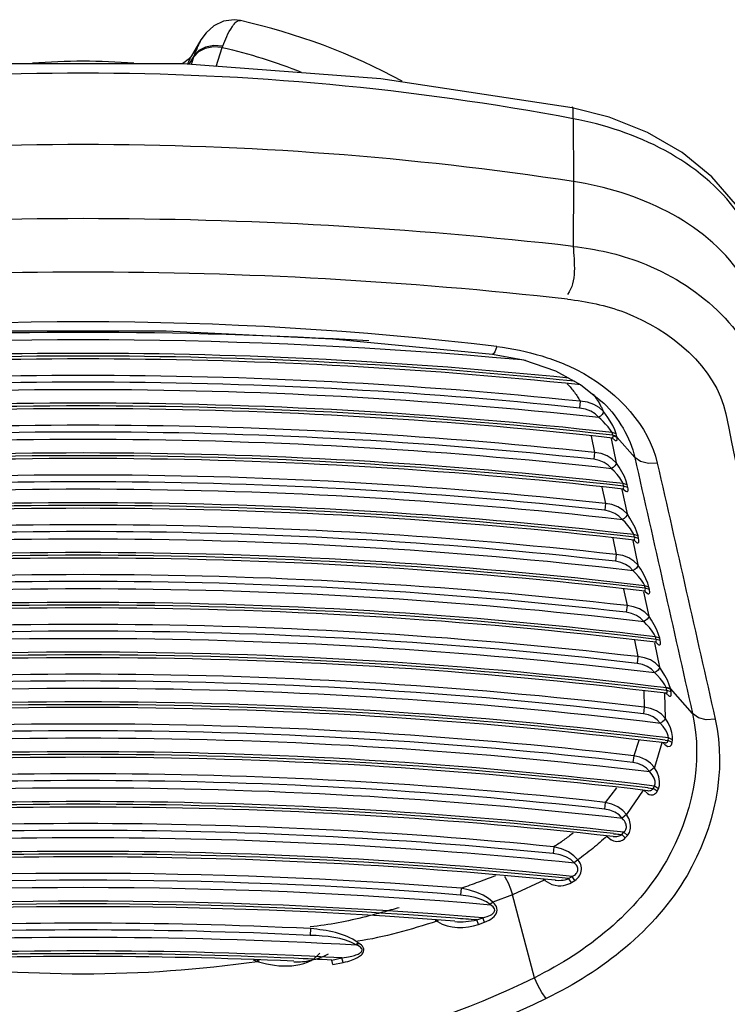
# Paper-space layout 'Sheet' of a CAD drawing. Header units: inches. Extents: x 0.2 to 10.8, y 0.2 to 8.3.
# Tile 505 of 545: x 7.7047 to 7.763, y 6.8684 to 6.9495. Entities that reach past the tile are written whole.
import ezdxf

# ---------------------------------------------------------------- set-up
doc = ezdxf.new("R2010")
doc.units = ezdxf.units.IN
doc.header["$MEASUREMENT"] = 0
doc.layers.get('0').update_dxf_attribs({"lineweight": 5})

psp = doc.layouts.new('Sheet')

# ---------------------------------------------------------------- linework, layer by layer
at = {"color": 0, "linetype": 'ByBlock', "lineweight": -3}
for p, q in [((7.719590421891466, 6.947800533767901), (7.718809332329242, 6.946478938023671)), ((7.72134520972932, 6.94718709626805), (7.721381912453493, 6.947288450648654)), ((7.719026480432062, 6.946508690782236), (7.718581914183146, 6.945795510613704)), ((7.718797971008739, 6.945779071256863), (7.719026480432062, 6.946508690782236)), ((7.720854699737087, 6.94562257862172), (7.72134520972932, 6.94718709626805)), ((7.750249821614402, 6.941303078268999), (7.750277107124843, 6.936139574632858)), ((7.750277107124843, 6.936139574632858), (7.750249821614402, 6.930796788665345)), ((7.750897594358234, 6.919382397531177), (7.752771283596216, 6.917894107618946)), ((7.750840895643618, 6.918035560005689), (7.750782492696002, 6.917482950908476)), ((7.752736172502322, 6.917216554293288), (7.75240138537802, 6.9175281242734)), ((7.751737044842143, 6.915154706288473), (7.752022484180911, 6.913809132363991)), ((7.753378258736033, 6.914967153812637), (7.753803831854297, 6.912960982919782)), ((7.753463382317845, 6.915028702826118), (7.753702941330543, 6.914818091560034)), ((7.753807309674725, 6.915361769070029), (7.753466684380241, 6.915458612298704)), ((7.75351898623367, 6.915244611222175), (7.753466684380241, 6.915458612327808)), ((7.753497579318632, 6.915008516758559), (7.753556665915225, 6.91512935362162)), ((7.753861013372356, 6.915142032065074), (7.753518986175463, 6.915244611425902)), ((7.753556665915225, 6.91512935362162), (7.753542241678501, 6.915183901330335)), ((7.753878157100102, 6.915050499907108), (7.753542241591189, 6.915183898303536)), ((7.753702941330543, 6.914818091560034), (7.753756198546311, 6.91479484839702)), ((7.753861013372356, 6.915142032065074), (7.753807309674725, 6.915361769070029)), ((7.753878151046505, 6.915050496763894), (7.753861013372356, 6.915142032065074)), ((7.755328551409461, 6.913408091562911), (7.753878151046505, 6.915050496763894)), ((7.752022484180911, 6.913809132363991), (7.751962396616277, 6.913256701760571)), ((7.752625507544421, 6.910966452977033), (7.752913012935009, 6.909611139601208)), ((7.754269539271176, 6.910765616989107), (7.75469509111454, 6.908759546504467)), ((7.754410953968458, 6.9110431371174), (7.754365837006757, 6.911255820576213)), ((7.7547084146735, 6.911150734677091), (7.754365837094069, 6.911255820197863)), ((7.754373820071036, 6.9108078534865), (7.754587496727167, 6.910620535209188)), ((7.754375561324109, 6.910807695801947), (7.754437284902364, 6.910970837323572)), ((7.754753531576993, 6.910938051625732), (7.754410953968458, 6.911043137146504)), ((7.754437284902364, 6.910970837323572), (7.754410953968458, 6.911043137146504)), ((7.754753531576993, 6.910938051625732), (7.7547084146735, 6.911150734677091)), ((7.754587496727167, 6.910620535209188), (7.754641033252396, 6.910595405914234)), ((7.752913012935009, 6.909611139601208), (7.752851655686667, 6.909058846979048)), ((7.75351653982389, 6.906766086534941), (7.753803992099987, 6.90541102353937)), ((7.755302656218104, 6.906839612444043), (7.755257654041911, 6.907051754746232)), ((7.755600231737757, 6.906946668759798), (7.755257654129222, 6.90705175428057)), ((7.755268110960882, 6.906603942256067), (7.75532917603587, 6.906767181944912)), ((7.755645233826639, 6.906734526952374), (7.755302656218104, 6.906839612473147)), ((7.75532917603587, 6.906767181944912), (7.755302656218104, 6.906839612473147)), ((7.755645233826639, 6.906734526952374), (7.755600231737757, 6.906946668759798)), ((7.755161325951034, 6.90656169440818), (7.755586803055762, 6.904555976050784)), ((7.755266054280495, 6.906604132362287), (7.755479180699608, 6.906417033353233)), ((7.755479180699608, 6.906417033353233), (7.755532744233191, 6.906391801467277)), ((7.753803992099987, 6.90541102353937), (7.753741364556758, 6.904858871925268)), ((7.75649250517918, 6.902740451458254), (7.756149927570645, 6.902845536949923)), ((7.756194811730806, 6.902633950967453), (7.756149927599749, 6.902845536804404)), ((7.756537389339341, 6.902528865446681), (7.756194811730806, 6.902633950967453)), ((7.756221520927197, 6.902561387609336), (7.756194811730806, 6.902633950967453)), ((7.756537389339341, 6.902528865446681), (7.75649250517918, 6.902740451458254)), ((7.754408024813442, 6.902563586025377), (7.754695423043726, 6.901208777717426)), ((7.75605356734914, 6.902355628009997), (7.75647896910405, 6.900350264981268)), ((7.756158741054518, 6.90239826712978), (7.756371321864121, 6.902211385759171)), ((7.756161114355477, 6.90239804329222), (7.756221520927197, 6.902561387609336)), ((7.756371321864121, 6.902211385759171), (7.756424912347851, 6.902186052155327)), ((7.754695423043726, 6.901208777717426), (7.754631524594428, 6.900656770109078)), ((7.75738523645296, 6.898532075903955), (7.757042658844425, 6.898637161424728)), ((7.757087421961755, 6.898426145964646), (7.757042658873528, 6.898637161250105)), ((7.75529996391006, 6.898358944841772), (7.755587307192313, 6.897004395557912)), ((7.756946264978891, 6.898147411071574), (7.757371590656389, 6.896142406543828)), ((7.757051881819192, 6.898190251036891), (7.757263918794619, 6.898003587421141)), ((7.757054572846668, 6.898189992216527), (7.757114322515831, 6.898353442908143)), ((7.75742999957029, 6.898321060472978), (7.757087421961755, 6.89842614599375)), ((7.757114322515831, 6.898353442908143), (7.757087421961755, 6.89842614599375)), ((7.757263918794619, 6.898003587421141), (7.757317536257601, 6.897978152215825)), ((7.75742999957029, 6.898321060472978), (7.75738523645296, 6.898532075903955)), ((7.755587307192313, 6.897004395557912), (7.755522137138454, 6.896452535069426)), ((7.756084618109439, 6.894163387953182), (7.756113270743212, 6.892841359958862)), ((7.757770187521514, 6.893968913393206), (7.757837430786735, 6.891939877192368)), ((7.757880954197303, 6.893996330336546), (7.758123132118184, 6.893784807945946)), ((7.758265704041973, 6.894376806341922), (7.757918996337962, 6.894464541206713)), ((7.758278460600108, 6.8943208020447), (7.7579357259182, 6.894426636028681)), ((7.75795005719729, 6.894356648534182), (7.7579357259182, 6.894426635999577)), ((7.757977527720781, 6.894216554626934), (7.75795005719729, 6.894356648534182)), ((7.75832084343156, 6.894107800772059), (7.757977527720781, 6.894216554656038)), ((7.758001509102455, 6.894144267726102), (7.757977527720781, 6.894216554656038)), ((7.758123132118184, 6.893784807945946), (7.758180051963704, 6.893759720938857)), ((7.760087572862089, 6.892313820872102), (7.758265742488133, 6.894376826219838)), ((7.758278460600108, 6.8943208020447), (7.758265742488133, 6.894376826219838)), ((7.75832084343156, 6.894107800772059), (7.758278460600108, 6.8943208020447)), ((7.75611327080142, 6.892841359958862), (7.756047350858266, 6.892289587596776)), ((7.755673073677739, 6.890104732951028), (7.755242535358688, 6.888842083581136)), ((7.757563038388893, 6.88991953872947), (7.756943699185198, 6.887887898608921)), ((7.757681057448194, 6.889907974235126), (7.757842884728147, 6.889737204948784)), ((7.75784263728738, 6.890126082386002), (7.758075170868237, 6.890103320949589)), ((7.757844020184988, 6.890131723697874), (7.758075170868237, 6.890103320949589)), ((7.758075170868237, 6.890103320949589), (7.758102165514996, 6.890304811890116)), ((7.758419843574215, 6.889937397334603), (7.758075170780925, 6.89010332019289)), ((7.758447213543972, 6.890141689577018), (7.758102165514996, 6.890304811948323)), ((7.758419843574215, 6.889937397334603), (7.758447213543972, 6.890141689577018)), ((7.755242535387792, 6.888842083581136), (7.755177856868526, 6.88829016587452)), ((7.756943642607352, 6.887887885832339), (7.756543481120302, 6.887543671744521)), ((7.753814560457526, 6.886210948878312), (7.752896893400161, 6.885005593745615)), ((7.756026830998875, 6.886000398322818), (7.754651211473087, 6.883995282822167)), ((7.756074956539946, 6.886006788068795), (7.756374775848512, 6.885731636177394)), ((7.756418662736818, 6.886192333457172), (7.756853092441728, 6.886150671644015)), ((7.756421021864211, 6.886202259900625), (7.756853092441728, 6.886150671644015)), ((7.756853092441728, 6.886150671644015), (7.756945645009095, 6.886345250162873)), ((7.75718077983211, 6.88592981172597), (7.756853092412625, 6.886150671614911)), ((7.75727461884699, 6.886127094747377), (7.756945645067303, 6.886345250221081)), ((7.75718077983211, 6.88592981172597), (7.75727461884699, 6.886127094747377)), ((7.752896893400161, 6.885005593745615), (7.752835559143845, 6.884453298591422)), ((7.754651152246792, 6.883995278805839), (7.754286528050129, 6.883705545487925)), ((7.753571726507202, 6.882412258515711), (7.754256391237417, 6.882352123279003)), ((7.753575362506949, 6.882428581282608), (7.754256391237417, 6.882352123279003)), ((7.754256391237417, 6.882352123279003), (7.754424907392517, 6.882540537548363)), ((7.754547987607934, 6.882078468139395), (7.754256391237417, 6.882352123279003)), ((7.754718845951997, 6.882269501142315), (7.754424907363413, 6.882540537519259)), ((7.753047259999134, 6.882191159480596), (7.753382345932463, 6.881925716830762)), ((7.754547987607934, 6.882078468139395), (7.754718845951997, 6.882269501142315)), ((7.748671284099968, 6.881345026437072), (7.748615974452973, 6.880792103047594)), ((7.750635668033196, 6.880270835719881), (7.750333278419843, 6.880032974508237)), ((7.747875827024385, 6.878592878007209), (7.745257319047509, 6.87739922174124)), ((7.747789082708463, 6.878667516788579), (7.747875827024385, 6.878592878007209)), ((7.747912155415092, 6.878560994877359), (7.747957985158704, 6.878654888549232)), ((7.747912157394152, 6.87856099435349), (7.748499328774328, 6.878238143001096)), ((7.749878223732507, 6.878721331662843), (7.750161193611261, 6.878902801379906)), ((7.75010896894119, 6.878397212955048), (7.749878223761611, 6.878721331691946)), ((7.75010896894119, 6.878397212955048), (7.750395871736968, 6.878581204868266)), ((7.750395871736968, 6.878581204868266), (7.750161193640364, 6.878902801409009)), ((7.74102915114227, 6.877923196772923), (7.740984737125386, 6.87736930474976)), ((7.743636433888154, 6.876778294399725), (7.743427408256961, 6.876582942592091)), ((7.745257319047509, 6.87739922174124), (7.743636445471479, 6.876778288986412)), ((7.747065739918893, 6.870565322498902), (7.745257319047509, 6.87739922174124)), ((7.739031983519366, 6.875211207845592), (7.739075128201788, 6.8752983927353)), ((7.739031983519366, 6.875211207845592), (7.739083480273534, 6.875178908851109)), ((7.739083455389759, 6.875178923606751), (7.739140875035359, 6.875294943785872)), ((7.742308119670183, 6.875316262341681), (7.742798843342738, 6.87549018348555)), ((7.742462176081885, 6.874955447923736), (7.742308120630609, 6.875316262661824)), ((7.742462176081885, 6.874955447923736), (7.742955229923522, 6.875130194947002)), ((7.742955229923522, 6.875130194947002), (7.742798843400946, 6.875490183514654)), ((7.728623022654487, 6.874605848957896), (7.728596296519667, 6.87405083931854)), ((7.732514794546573, 6.873448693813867), (7.732374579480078, 6.87326815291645)), ((7.732573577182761, 6.873414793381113), (7.7325147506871, 6.873448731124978)), ((7.732433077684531, 6.873234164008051), (7.732374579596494, 6.873268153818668)), ((7.732573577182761, 6.873414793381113), (7.732433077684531, 6.873234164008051)), ((7.724237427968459, 6.87190309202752), (7.724271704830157, 6.872019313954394)), ((7.724237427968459, 6.87190309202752), (7.724340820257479, 6.871870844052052)), ((7.724340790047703, 6.871870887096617), (7.724383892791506, 6.87201588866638)), ((7.730369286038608, 6.872014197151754), (7.731199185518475, 6.872189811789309)), ((7.730466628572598, 6.871637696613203), (7.730369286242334, 6.872014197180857)), ((7.730466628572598, 6.871637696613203), (7.731300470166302, 6.871814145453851)), ((7.731300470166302, 6.871814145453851), (7.731199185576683, 6.872189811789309))]:
    psp.add_line(p, q, dxfattribs=at)
for points in [[(7.722842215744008, 6.94939503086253), (7.72233603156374, 6.949461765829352), (7.72145326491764, 6.949351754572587), (7.7206432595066, 6.948967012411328), (7.720007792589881, 6.948390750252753), (7.719591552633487, 6.947800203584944)], [(7.72134520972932, 6.94718709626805), (7.720611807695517, 6.947223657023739), (7.719945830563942, 6.947101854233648), (7.719388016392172, 6.946826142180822), (7.718997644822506, 6.946415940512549)], [(7.721381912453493, 6.947288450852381), (7.720640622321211, 6.947326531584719), (7.719966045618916, 6.947200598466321), (7.719412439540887, 6.946920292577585), (7.719026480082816, 6.946508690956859)], [(7.718810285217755, 6.946479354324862), (7.718752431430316, 6.946397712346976), (7.718545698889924, 6.94617783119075), (7.718182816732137, 6.945914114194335), (7.717997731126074, 6.945833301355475)], [(7.750173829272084, 6.942195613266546), (7.734406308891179, 6.944591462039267), (7.718085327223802, 6.945833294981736), (7.701700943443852, 6.945834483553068), (7.685379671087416, 6.944595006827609), (7.669581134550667, 6.942195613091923)], [(7.765690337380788, 6.929635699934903), (7.764994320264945, 6.931810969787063), (7.7636260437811, 6.934260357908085), (7.761685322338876, 6.936528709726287), (7.75924532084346, 6.938519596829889), (7.756388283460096, 6.940169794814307), (7.753214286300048, 6.941427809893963), (7.750173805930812, 6.942195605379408)], [(7.676135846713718, 6.921918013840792), (7.689300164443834, 6.923186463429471), (7.702989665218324, 6.923845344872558), (7.716733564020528, 6.923846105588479), (7.730423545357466, 6.923188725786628), (7.74361911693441, 6.921918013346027)], [(7.743964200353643, 6.922541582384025), (7.743808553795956, 6.922116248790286), (7.743659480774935, 6.921925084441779), (7.743619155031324, 6.921918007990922)], [(7.743619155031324, 6.921918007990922), (7.746164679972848, 6.921441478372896), (7.748803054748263, 6.920534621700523), (7.750897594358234, 6.919382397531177)], [(7.75240138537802, 6.9175281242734), (7.751956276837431, 6.917783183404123), (7.75142393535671, 6.917958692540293), (7.750840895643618, 6.918035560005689)], [(7.752345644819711, 6.916730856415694), (7.752070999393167, 6.916996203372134), (7.751704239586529, 6.917222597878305), (7.751264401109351, 6.917390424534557), (7.750782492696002, 6.917482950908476)], [(7.752736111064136, 6.91721651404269), (7.752728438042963, 6.917095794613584), (7.752645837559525, 6.916952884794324), (7.752507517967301, 6.916821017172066), (7.752345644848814, 6.91673085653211)], [(7.753466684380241, 6.915458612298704), (7.75333850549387, 6.915671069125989), (7.753144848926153, 6.915922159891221), (7.752930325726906, 6.916163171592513), (7.752725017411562, 6.916372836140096), (7.752538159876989, 6.916550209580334), (7.752372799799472, 6.916697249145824)], [(7.753807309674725, 6.915361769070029), (7.753695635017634, 6.915678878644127), (7.753516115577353, 6.916050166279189), (7.753311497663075, 6.916404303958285), (7.753112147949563, 6.916710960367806), (7.75292823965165, 6.916969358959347), (7.752763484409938, 6.917182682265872)], [(7.753756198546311, 6.91479484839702), (7.753797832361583, 6.914788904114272), (7.753830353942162, 6.914797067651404), (7.753855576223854, 6.914818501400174), (7.753873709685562, 6.914853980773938), (7.753884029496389, 6.914904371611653), (7.75388569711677, 6.914970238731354), (7.753878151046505, 6.915050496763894)], [(7.753399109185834, 6.912513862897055), (7.753138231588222, 6.912782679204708), (7.752795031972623, 6.91300742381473), (7.75239300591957, 6.913169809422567), (7.751962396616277, 6.913256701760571)], [(7.753803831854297, 6.912960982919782), (7.753479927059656, 6.913281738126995), (7.753055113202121, 6.913542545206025), (7.752557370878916, 6.913723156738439), (7.752022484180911, 6.913809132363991)], [(7.757187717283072, 6.912936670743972), (7.756456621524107, 6.912908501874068), (7.755806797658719, 6.913073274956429), (7.755328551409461, 6.913408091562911)], [(7.753803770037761, 6.912960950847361), (7.753778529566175, 6.912840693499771), (7.753689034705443, 6.912708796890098), (7.753553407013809, 6.912591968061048), (7.753399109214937, 6.912513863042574)], [(7.754365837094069, 6.911255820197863), (7.754260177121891, 6.911461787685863), (7.754091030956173, 6.911720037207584), (7.753873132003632, 6.912002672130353), (7.753639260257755, 6.912267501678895), (7.753424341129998, 6.912480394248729)], [(7.7547084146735, 6.911150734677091), (7.754621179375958, 6.91145243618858), (7.75446966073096, 6.911828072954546), (7.754266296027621, 6.912237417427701), (7.75404130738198, 6.912620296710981), (7.753829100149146, 6.912927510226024)], [(7.754641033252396, 6.910595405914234), (7.754683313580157, 6.910587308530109), (7.754716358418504, 6.910593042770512), (7.754741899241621, 6.910610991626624), (7.754760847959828, 6.910641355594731), (7.754773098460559, 6.910686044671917), (7.754777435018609, 6.910748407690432), (7.754771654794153, 6.910832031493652), (7.754753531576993, 6.910938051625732)], [(7.75469509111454, 6.908759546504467), (7.754371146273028, 6.909080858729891), (7.75394620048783, 6.909342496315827), (7.753448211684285, 6.909524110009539), (7.752913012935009, 6.909611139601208)], [(7.754289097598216, 6.908312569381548), (7.754028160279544, 6.90858195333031), (7.753684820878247, 6.908807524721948), (7.753282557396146, 6.908970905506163), (7.752851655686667, 6.909058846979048)], [(7.754695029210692, 6.908759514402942), (7.754669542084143, 6.908639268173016), (7.754579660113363, 6.908507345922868), (7.754443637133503, 6.908390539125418), (7.75428909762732, 6.908312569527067)], [(7.755600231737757, 6.906946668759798), (7.755512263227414, 6.907250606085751), (7.755359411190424, 6.907629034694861), (7.755155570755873, 6.908038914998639), (7.754931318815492, 6.908420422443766), (7.754720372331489, 6.908726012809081)], [(7.755257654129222, 6.90705175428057), (7.755150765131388, 6.90725943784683), (7.75497981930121, 6.907519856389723), (7.754761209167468, 6.907803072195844), (7.754528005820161, 6.908067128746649), (7.754314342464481, 6.908279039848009)], [(7.755532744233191, 6.906391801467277), (7.755575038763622, 6.906383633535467), (7.755608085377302, 6.906389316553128), (7.755633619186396, 6.906407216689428), (7.755652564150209, 6.906437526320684), (7.755664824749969, 6.906482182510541), (7.755669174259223, 6.906544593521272), (7.755663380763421, 6.906628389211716), (7.755645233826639, 6.906734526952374)], [(7.755586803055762, 6.904555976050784), (7.75526281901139, 6.904877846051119), (7.75483774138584, 6.905140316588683), (7.754339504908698, 6.905322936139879), (7.753803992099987, 6.90541102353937)], [(7.755179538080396, 6.904109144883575), (7.754918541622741, 6.904379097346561), (7.754575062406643, 6.904605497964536), (7.754172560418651, 6.904769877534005), (7.753741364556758, 6.904858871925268)], [(7.755586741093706, 6.904555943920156), (7.755561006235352, 6.904435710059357), (7.755470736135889, 6.904303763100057), (7.755334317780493, 6.904186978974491), (7.7551795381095, 6.904109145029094)], [(7.75649250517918, 6.902740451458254), (7.756404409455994, 6.90304494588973), (7.756251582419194, 6.903423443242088), (7.75604496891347, 6.903838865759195), (7.755820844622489, 6.904219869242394), (7.755612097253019, 6.90452238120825)], [(7.756149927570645, 6.902845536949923), (7.756042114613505, 6.903054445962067), (7.755870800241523, 6.903315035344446), (7.755649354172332, 6.903601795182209), (7.755416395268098, 6.903865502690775), (7.755204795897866, 6.904075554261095)], [(7.756424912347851, 6.902186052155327), (7.756467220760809, 6.902177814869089), (7.756500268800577, 6.902183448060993), (7.75652579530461, 6.902201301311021), (7.756544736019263, 6.90223155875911), (7.756557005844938, 6.902276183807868), (7.756561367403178, 6.90233864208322), (7.756555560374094, 6.902422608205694), (7.756537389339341, 6.902528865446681)], [(7.75647896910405, 6.900350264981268), (7.756154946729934, 6.900672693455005), (7.755729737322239, 6.900935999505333), (7.755231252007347, 6.901119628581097), (7.754695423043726, 6.901208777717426)], [(7.756070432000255, 6.899903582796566), (7.755809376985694, 6.900174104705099), (7.755465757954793, 6.900401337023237), (7.755063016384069, 6.900566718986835), (7.754631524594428, 6.900656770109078)], [(7.756478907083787, 6.900350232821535), (7.756452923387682, 6.900230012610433), (7.756362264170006, 6.900098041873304), (7.756225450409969, 6.899981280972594), (7.756070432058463, 6.899903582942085)], [(7.75738523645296, 6.898532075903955), (7.757296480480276, 6.898838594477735), (7.757142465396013, 6.899219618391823), (7.756935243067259, 6.899635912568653), (7.756712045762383, 6.900015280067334), (7.756504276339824, 6.900316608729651)], [(7.757042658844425, 6.898637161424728), (7.756933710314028, 6.898847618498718), (7.756760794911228, 6.899110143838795), (7.756538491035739, 6.899397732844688), (7.756306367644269, 6.899660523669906), (7.756095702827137, 6.89986993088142)], [(7.757317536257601, 6.897978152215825), (7.757359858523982, 6.897969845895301), (7.757392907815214, 6.897975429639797), (7.757418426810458, 6.897993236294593), (7.757437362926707, 6.898023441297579), (7.75744964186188, 6.89806803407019), (7.75745401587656, 6.898130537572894), (7.757448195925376, 6.898214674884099), (7.75742999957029, 6.898321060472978)], [(7.757371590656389, 6.896142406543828), (7.757047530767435, 6.896465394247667), (7.756622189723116, 6.896729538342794), (7.756123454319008, 6.896914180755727), (7.755587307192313, 6.897004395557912)], [(7.756961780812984, 6.895695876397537), (7.756700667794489, 6.895966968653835), (7.756356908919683, 6.89619503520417), (7.755953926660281, 6.896361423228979), (7.755522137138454, 6.896452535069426)], [(7.757371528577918, 6.896142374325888), (7.757345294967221, 6.896022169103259), (7.757254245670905, 6.895890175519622), (7.757117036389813, 6.895773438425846), (7.756961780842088, 6.895695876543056)], [(7.757918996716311, 6.894464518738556), (7.757803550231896, 6.894675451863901), (7.757629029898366, 6.894933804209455), (7.757414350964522, 6.895208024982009), (7.75719046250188, 6.895460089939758), (7.756987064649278, 6.895662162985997)], [(7.758265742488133, 6.894376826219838), (7.758169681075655, 6.894683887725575), (7.758013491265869, 6.895058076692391), (7.757813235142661, 6.89545414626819), (7.757597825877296, 6.895817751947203), (7.757396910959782, 6.896108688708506)], [(7.757918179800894, 6.893983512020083), (7.757928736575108, 6.893982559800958), (7.757960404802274, 6.893985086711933), (7.757984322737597, 6.893996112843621), (7.758001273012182, 6.89401575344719), (7.758010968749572, 6.894045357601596), (7.758011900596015, 6.894087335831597), (7.758001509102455, 6.894144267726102)], [(7.758180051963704, 6.893759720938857), (7.758225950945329, 6.893751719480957), (7.75826268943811, 6.893757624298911), (7.758291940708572, 6.893775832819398), (7.75831462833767, 6.893806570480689), (7.758330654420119, 6.893851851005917), (7.758338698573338, 6.893915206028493), (7.75833626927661, 6.894000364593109), (7.75832084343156, 6.894107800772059)], [(7.757423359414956, 6.891538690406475), (7.757172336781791, 6.891811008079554), (7.756843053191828, 6.892037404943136), (7.756458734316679, 6.892200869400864), (7.756047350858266, 6.892289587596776)], [(7.757837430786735, 6.891939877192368), (7.757522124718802, 6.892273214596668), (7.757110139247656, 6.892546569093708), (7.75662944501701, 6.892740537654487), (7.75611327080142, 6.892841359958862)], [(7.761961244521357, 6.89184319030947), (7.761224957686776, 6.891812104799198), (7.760569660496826, 6.891976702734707), (7.760087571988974, 6.892313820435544)], [(7.757837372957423, 6.891939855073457), (7.757767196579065, 6.89178419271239), (7.757613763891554, 6.891635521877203), (7.757423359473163, 6.891538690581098)], [(7.758102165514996, 6.890304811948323), (7.758083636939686, 6.890487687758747), (7.758004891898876, 6.890717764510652), (7.757864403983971, 6.890982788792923), (7.757670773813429, 6.891257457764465), (7.757447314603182, 6.891505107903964)], [(7.758447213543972, 6.890141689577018), (7.758448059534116, 6.890416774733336), (7.758387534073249, 6.890758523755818), (7.758262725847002, 6.891148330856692), (7.758080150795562, 6.891548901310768), (7.757861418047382, 6.891906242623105)], [(7.757819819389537, 6.88989438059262), (7.757928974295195, 6.889900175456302), (7.75803074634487, 6.889970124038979), (7.758075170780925, 6.89010332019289)], [(7.757842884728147, 6.889737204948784), (7.758059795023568, 6.88961672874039), (7.758234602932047, 6.889621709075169), (7.758355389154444, 6.889733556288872), (7.758419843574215, 6.889937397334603)], [(7.756943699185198, 6.887887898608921), (7.756634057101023, 6.88823021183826), (7.756228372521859, 6.888515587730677), (7.755753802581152, 6.888724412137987), (7.755242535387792, 6.888842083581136)], [(7.756543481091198, 6.887543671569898), (7.756295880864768, 6.887815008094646), (7.755969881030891, 6.88804014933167), (7.755588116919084, 6.888202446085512), (7.755177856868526, 6.88829016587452)], [(7.756945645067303, 6.886345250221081), (7.757003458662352, 6.886523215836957), (7.756996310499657, 6.886742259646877), (7.756920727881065, 6.88699428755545), (7.756774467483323, 6.887261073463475), (7.756567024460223, 6.887510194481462)], [(7.75727461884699, 6.886127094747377), (7.757352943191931, 6.886399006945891), (7.75736453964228, 6.88672836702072), (7.757304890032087, 6.887102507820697), (7.757169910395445, 6.887494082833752), (7.756967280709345, 6.887854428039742)], [(7.756374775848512, 6.885731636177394), (7.756512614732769, 6.885661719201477), (7.756639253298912, 6.88562622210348), (7.756753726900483, 6.885619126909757), (7.75685581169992, 6.885635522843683), (7.756945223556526, 6.885671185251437), (7.757021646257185, 6.885721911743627), (7.757085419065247, 6.885783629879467), (7.757137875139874, 6.885853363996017), (7.75718077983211, 6.88592981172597)], [(7.756396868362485, 6.885965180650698), (7.756472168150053, 6.885960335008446), (7.756566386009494, 6.885967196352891), (7.756647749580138, 6.885987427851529), (7.756716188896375, 6.886018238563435), (7.756772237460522, 6.886056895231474), (7.756817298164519, 6.886101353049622), (7.756853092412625, 6.886150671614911)], [(7.754651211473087, 6.883995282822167), (7.754340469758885, 6.884341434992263), (7.753927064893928, 6.88463945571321), (7.753434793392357, 6.884867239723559), (7.752896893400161, 6.885005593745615)], [(7.754031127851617, 6.883972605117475), (7.753689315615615, 6.88419777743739), (7.753281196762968, 6.884362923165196), (7.752835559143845, 6.884453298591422)], [(7.754424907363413, 6.882540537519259), (7.754483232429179, 6.882593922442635), (7.754530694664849, 6.882650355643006), (7.754569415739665, 6.88271079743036), (7.754600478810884, 6.882776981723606), (7.754623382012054, 6.882849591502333), (7.754637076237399, 6.882928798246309), (7.754640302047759, 6.883014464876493), (7.75463186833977, 6.883105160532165), (7.75461135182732, 6.883198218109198), (7.754579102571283, 6.883291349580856), (7.75453488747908, 6.883384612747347), (7.754476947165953, 6.883479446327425), (7.754403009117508, 6.883575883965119), (7.754031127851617, 6.883972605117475)], [(7.754718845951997, 6.882269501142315), (7.754784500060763, 6.882353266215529), (7.75483885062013, 6.882440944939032), (7.754884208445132, 6.882534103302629), (7.754921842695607, 6.882635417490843), (7.754951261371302, 6.882745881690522), (7.754971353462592, 6.882865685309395), (7.754980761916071, 6.882994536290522), (7.754978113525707, 6.883130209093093), (7.754962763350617, 6.883268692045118), (7.754934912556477, 6.88340658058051), (7.754894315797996, 6.883543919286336), (7.754839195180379, 6.883682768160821), (7.754767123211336, 6.883823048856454), (7.754675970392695, 6.883961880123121)], [(7.75355236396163, 6.882191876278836), (7.753619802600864, 6.882186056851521), (7.753744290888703, 6.882184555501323), (7.753857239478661, 6.882194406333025), (7.753958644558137, 6.882213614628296), (7.75404847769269, 6.882240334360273), (7.754127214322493, 6.882272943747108), (7.754195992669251, 6.882310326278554), (7.754256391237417, 6.882352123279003)], [(7.753382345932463, 6.881925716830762), (7.753398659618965, 6.881915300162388), (7.753564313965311, 6.881844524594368), (7.753719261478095, 6.881805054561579), (7.75386254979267, 6.88179038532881), (7.753994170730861, 6.881795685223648), (7.754114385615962, 6.8818173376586), (7.754223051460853, 6.881852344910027), (7.754320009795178, 6.881897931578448), (7.754405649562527, 6.881951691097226), (7.75448109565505, 6.882012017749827), (7.754547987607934, 6.882078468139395)], [(7.750445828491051, 6.879922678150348), (7.750052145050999, 6.880290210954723), (7.749661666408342, 6.880517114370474), (7.749172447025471, 6.880692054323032), (7.748615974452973, 6.880792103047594)], [(7.750635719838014, 6.880270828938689), (7.750311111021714, 6.880611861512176), (7.749863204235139, 6.880922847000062), (7.749304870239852, 6.88117724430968), (7.748671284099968, 6.881345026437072)], [(7.750161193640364, 6.878902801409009), (7.750266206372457, 6.87895334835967), (7.75035721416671, 6.879008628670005), (7.750436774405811, 6.879069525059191), (7.750505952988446, 6.87913734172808), (7.75056371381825, 6.879212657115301), (7.75060826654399, 6.879295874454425), (7.750637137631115, 6.879386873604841), (7.750647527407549, 6.879482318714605), (7.750639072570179, 6.879576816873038), (7.75061387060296, 6.879667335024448), (7.750573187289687, 6.879754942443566), (7.750517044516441, 6.879840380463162), (7.750445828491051, 6.879922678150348)], [(7.750395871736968, 6.878581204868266), (7.750508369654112, 6.878662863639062), (7.750606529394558, 6.878750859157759), (7.750693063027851, 6.878846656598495), (7.750769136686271, 6.878952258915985), (7.750833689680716, 6.879068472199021), (7.750884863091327, 6.87919580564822), (7.750920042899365, 6.879333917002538), (7.750936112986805, 6.879477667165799), (7.750932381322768, 6.879618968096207), (7.750910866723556, 6.879753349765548), (7.750872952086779, 6.87988248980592), (7.750818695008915, 6.880007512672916), (7.750748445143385, 6.880126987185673), (7.750664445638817, 6.880237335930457)], [(7.744597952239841, 6.878906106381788), (7.744665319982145, 6.878807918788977), (7.744900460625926, 6.878368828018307), (7.745102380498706, 6.877888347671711), (7.745257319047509, 6.87739922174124)], [(7.748499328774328, 6.878238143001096), (7.748771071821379, 6.878170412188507), (7.749020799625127, 6.878140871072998), (7.749249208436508, 6.878139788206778), (7.749457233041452, 6.878160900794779), (7.749646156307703, 6.878199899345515), (7.749817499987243, 6.878253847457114), (7.749971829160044, 6.878320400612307), (7.75010896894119, 6.878397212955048)], [(7.748774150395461, 6.878593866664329), (7.748841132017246, 6.878587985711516), (7.749060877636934, 6.878579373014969), (7.749260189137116, 6.878586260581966), (7.749440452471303, 6.878605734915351), (7.749603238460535, 6.878635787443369), (7.74974918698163, 6.878674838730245), (7.749878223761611, 6.878721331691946)], [(7.743636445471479, 6.876778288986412), (7.743286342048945, 6.877080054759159), (7.742839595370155, 6.877353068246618), (7.742309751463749, 6.877589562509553), (7.741704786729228, 6.877782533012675), (7.74102915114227, 6.877923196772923)], [(7.743427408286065, 6.876582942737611), (7.743101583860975, 6.876806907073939), (7.742684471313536, 6.877003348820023), (7.742188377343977, 6.877166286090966), (7.741620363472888, 6.877290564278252), (7.740984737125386, 6.87736930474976)], [(7.742955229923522, 6.875130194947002), (7.743151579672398, 6.875208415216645), (7.74332701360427, 6.875294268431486), (7.743482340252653, 6.875387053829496), (7.743618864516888, 6.875486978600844), (7.743735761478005, 6.875593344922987), (7.743832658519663, 6.875706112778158), (7.743913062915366, 6.875833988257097), (7.743970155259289, 6.875979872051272), (7.743992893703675, 6.876132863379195), (7.7439786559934, 6.876282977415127), (7.743932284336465, 6.876420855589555), (7.743862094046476, 6.876543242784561), (7.743775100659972, 6.876650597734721), (7.743676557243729, 6.876744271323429)], [(7.742798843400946, 6.875490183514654), (7.742989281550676, 6.875537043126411), (7.743159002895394, 6.87558955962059), (7.743308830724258, 6.875647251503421), (7.743440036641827, 6.875710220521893), (7.743551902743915, 6.875778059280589), (7.743643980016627, 6.875850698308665), (7.743719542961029, 6.875933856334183), (7.743771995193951, 6.876029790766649), (7.743790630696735, 6.876131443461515), (7.743773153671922, 6.87623215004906), (7.743724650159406, 6.876325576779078), (7.743653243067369, 6.876409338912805), (7.743565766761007, 6.876483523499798), (7.743467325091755, 6.876548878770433)], [(7.731199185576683, 6.872189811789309), (7.73139639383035, 6.8722170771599), (7.731575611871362, 6.87224579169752), (7.73173811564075, 6.872275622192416), (7.731885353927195, 6.872306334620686), (7.732018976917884, 6.87233783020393), (7.732140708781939, 6.872370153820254), (7.732252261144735, 6.872403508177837), (7.732355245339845, 6.872438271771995), (7.732450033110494, 6.872474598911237), (7.732535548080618, 6.872512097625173), (7.732610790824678, 6.87255019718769), (7.732675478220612, 6.872588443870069), (7.732731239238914, 6.872627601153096), (7.732779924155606, 6.872669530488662), (7.732821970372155, 6.87271693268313), (7.732854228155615, 6.872771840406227), (7.73287023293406, 6.872834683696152), (7.732862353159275, 6.872904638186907), (7.732824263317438, 6.872978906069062), (7.732756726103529, 6.873051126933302), (7.732666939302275, 6.873117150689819), (7.732559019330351, 6.873177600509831), (7.732433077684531, 6.873234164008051)], [(7.731300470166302, 6.871814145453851), (7.731500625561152, 6.871860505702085), (7.731682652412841, 6.871908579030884), (7.73184782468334, 6.871957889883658), (7.731997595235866, 6.872008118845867), (7.732133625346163, 6.872059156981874), (7.732257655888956, 6.872111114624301), (7.732371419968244, 6.872164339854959), (7.732476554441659, 6.872219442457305), (7.732573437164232, 6.872276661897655), (7.732660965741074, 6.872335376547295), (7.732738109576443, 6.872394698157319), (7.732804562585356, 6.872453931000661), (7.732861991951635, 6.872514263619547), (7.732912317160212, 6.872578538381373), (7.732956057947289, 6.872650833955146), (7.732990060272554, 6.872734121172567), (7.733007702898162, 6.872828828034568), (7.733001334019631, 6.872933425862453), (7.732964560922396, 6.873043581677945), (7.732897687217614, 6.873149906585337), (7.732808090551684, 6.87324625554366), (7.732700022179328, 6.873333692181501), (7.732573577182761, 6.873414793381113)], [(7.748027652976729, 6.868841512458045), (7.747663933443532, 6.869335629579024), (7.74732987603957, 6.869934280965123), (7.747065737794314, 6.870565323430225)]]:
    psp.add_lwpolyline(points, dxfattribs=at)
for centre, radius, start, end in [((7.70987747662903, 6.891314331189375), 0.05472339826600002, 85.63153096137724, 94.36068956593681), ((7.709877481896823, 6.669152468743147), 0.2700263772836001, 81.39546380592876, 98.60453619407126), ((7.709877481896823, 6.574544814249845), 0.3585322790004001, 83.53452606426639, 96.46547393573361), ((7.709877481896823, 6.569930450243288), 0.3587414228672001, 83.61475909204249, 96.38524090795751), ((7.709877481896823, 6.637890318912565), 0.2866849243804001, 83.17140105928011, 96.8285989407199), ((7.709877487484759, 6.528068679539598), 0.3956396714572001, 86.58668207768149, 93.41513917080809), ((7.709877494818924, 6.527875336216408), 0.3952169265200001, 85.10425252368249, 94.89595876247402), ((7.709877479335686, 6.526215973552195), 0.3953078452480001, 84.04361648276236, 95.95610853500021), ((7.709877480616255, 6.525616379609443), 0.3961417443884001, 84.1336426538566, 95.86619892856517), ((7.709877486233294, 6.528203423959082), 0.3937775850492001, 84.16580836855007, 95.83465427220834), ((7.71016160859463, 6.531905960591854), 0.3911767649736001, 84.69332587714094, 85.09533116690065), ((7.709877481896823, 6.524694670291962), 0.3954681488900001, 84.05451960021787, 95.94548039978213), ((7.709877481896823, 6.524212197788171), 0.3947788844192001, 83.82051781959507, 96.17948218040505), ((7.709877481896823, 6.524702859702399), 0.3949043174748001, 84.05451960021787, 95.94548039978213), ((7.709877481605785, 6.52168459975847), 0.3959723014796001, 83.67237530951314, 96.32762469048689), ((7.709877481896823, 6.522255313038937), 0.3951672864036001, 83.66461275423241, 96.3353872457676), ((7.709877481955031, 6.524294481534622), 0.3935853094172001, 83.64150256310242, 96.35849743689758), ((7.709877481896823, 6.520655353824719), 0.3954062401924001, 83.88141565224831, 96.1185843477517), ((7.709877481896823, 6.520168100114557), 0.3947217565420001, 83.66606862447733, 96.33393137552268), ((7.709877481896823, 6.520663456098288), 0.3948424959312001, 83.88141565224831, 96.1185843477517), ((7.709877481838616, 6.517632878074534), 0.3959227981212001, 83.54169231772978, 96.45830768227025), ((7.709877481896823, 6.518203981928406), 0.3951173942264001, 83.53363492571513, 96.46636507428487), ((7.709877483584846, 6.520243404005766), 0.3935351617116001, 83.50895213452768, 96.49104869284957), ((7.709877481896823, 6.516601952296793), 0.3953584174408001, 83.75086072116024, 96.24913927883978), ((7.709877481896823, 6.516116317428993), 0.3946723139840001, 83.53525772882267, 96.46474227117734), ((7.709877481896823, 6.516609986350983), 0.3947947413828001, 83.75086072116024, 96.24913927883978), ((7.70987748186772, 6.513582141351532), 0.3958723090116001, 83.41096511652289, 96.58903488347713), ((7.709877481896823, 6.51415356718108), 0.395066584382, 83.40250902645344, 96.59749138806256), ((7.709877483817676, 6.516192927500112), 0.3934844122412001, 83.37739756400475, 96.62260326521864), ((7.709877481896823, 6.512549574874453), 0.3953095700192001, 83.62015949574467, 96.37984050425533), ((7.709877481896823, 6.512065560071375), 0.3946218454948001, 83.40429679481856, 96.59570320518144), ((7.709877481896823, 6.512557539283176), 0.3947459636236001, 83.62015949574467, 96.37984050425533), ((7.70987748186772, 6.509532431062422), 0.3958207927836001, 83.28008671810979, 96.71991328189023), ((7.709877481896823, 6.510104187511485), 0.3950147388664, 83.27123086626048, 96.72876954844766), ((7.709877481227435, 6.512143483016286), 0.3934326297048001, 83.24568870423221, 96.75431088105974), ((7.709877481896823, 6.50849822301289), 0.3952596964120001, 83.48930955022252, 96.5106904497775), ((7.709877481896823, 6.50850611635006), 0.3946961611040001, 83.48930955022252, 96.5106904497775), ((7.709877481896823, 6.508015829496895), 0.3945703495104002, 83.27318324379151, 96.72681675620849), ((7.709877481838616, 6.505483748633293), 0.3957682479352, 83.14905473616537, 96.85094526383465), ((7.709877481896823, 6.506055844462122), 0.3949618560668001, 83.1397975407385, 96.86020245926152), ((7.709877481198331, 6.508095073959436), 0.3933798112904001, 83.11382425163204, 96.8861753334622), ((7.709877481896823, 6.504447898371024), 0.3952087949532, 83.35830923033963, 96.64169076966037), ((7.709877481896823, 6.504455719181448), 0.3946453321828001, 83.35830923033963, 96.64169076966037), ((7.709877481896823, 6.503967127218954), 0.3945178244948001, 83.14191629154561, 96.8580837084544), ((7.709877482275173, 6.501433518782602), 0.3957172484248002, 83.02359696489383, 96.97643959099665), ((7.709877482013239, 6.504047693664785), 0.3933259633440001, 82.9818202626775, 97.0181797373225), ((7.709877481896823, 6.502006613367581), 0.3949098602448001, 83.01267288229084, 96.98732670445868), ((7.709877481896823, 6.500377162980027), 0.3951783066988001, 83.28101525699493, 96.71898474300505), ((7.709877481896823, 6.500384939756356), 0.3946148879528, 83.28101525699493, 96.71898474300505), ((7.709877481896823, 6.49989341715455), 0.3944903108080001, 83.07410238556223, 96.92589761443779), ((7.709877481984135, 6.49995661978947), 0.3933158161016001, 82.9572088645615, 97.0427911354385), ((7.709877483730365, 6.497325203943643), 0.3957243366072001, 83.03794448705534, 96.96208994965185), ((7.709877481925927, 6.497898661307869), 0.3949165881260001, 83.02715090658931, 96.9728507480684), ((7.709877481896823, 6.496225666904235), 0.3952285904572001, 83.40895959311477, 96.59104040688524), ((7.709877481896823, 6.496233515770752), 0.3946650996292, 83.40895959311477, 96.59104040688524), ((7.709877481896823, 6.495739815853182), 0.3945427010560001, 83.2037845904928, 96.7962154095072), ((7.709877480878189, 6.495785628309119), 0.3933855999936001, 83.12815851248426, 96.87184107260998), ((7.709877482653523, 6.493138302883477), 0.3958100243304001, 83.24693044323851, 96.75308046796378), ((7.709877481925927, 6.493711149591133), 0.3950028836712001, 83.23659332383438, 96.76341003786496), ((7.709877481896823, 6.491993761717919), 0.3953592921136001, 83.75322471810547, 96.24677528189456), ((7.709877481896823, 6.492001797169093), 0.3947956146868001, 83.75322471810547, 96.24677528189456), ((7.709877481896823, 6.491508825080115), 0.3946724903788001, 83.53571966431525, 96.46428033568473), ((7.709877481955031, 6.491538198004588), 0.3935318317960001, 83.5002404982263, 96.49975950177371), ((7.709877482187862, 6.488873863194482), 0.3959732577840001, 83.66418323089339, 96.33588306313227), ((7.709877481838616, 6.489444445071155), 0.3951683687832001, 83.65457957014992, 96.34541458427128), ((7.709877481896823, 6.48767460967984), 0.3955772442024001, 84.37202336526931, 95.62797663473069), ((7.709877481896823, 6.487682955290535), 0.3950132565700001, 84.37202336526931, 95.62797663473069), ((7.709877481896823, 6.487195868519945), 0.3948842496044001, 84.1155839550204, 95.8844160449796), ((7.709877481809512, 6.487207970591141), 0.3937608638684, 84.12808107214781, 95.87191892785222), ((7.709877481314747, 6.484520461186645), 0.3962254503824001, 84.3633189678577, 95.63676984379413), ((7.70987748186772, 6.485091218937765), 0.395420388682, 84.35480671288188, 95.64518909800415), ((7.709877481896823, 6.483236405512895), 0.3959142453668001, 85.48713904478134, 94.51286095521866), ((7.709877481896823, 6.483245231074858), 0.3953497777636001, 85.48713904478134, 94.51286095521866), ((7.710297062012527, 6.489722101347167), 0.3910077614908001, 84.19007765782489, 84.34963938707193), ((7.709877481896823, 6.482772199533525), 0.3952067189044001, 85.12437220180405, 94.87562779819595), ((7.709877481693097, 6.482765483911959), 0.3941021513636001, 85.2082076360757, 94.79179236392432), ((7.709877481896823, 6.480056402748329), 0.3965883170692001, 85.56720154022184, 94.43293683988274), ((7.70987748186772, 6.480614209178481), 0.3957961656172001, 85.56071753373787, 94.4392774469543), ((7.709877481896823, 6.478744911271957), 0.3963045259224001, 87.28884943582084, 92.71115056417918), ((7.710088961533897, 6.48337222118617), 0.3932660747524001, 85.30065456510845, 85.560582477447), ((7.709877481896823, 6.478754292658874), 0.3957395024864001, 87.28884943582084, 92.71115056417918), ((7.709877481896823, 6.478279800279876), 0.3955979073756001, 86.73142430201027, 93.26857569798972), ((7.709877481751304, 6.478265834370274), 0.3945005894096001, 86.9018062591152, 93.0981933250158), ((7.709877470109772, 6.475557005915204), 0.3969865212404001, 87.49331849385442, 92.50708126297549), ((7.709877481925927, 6.476114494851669), 0.3961947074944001, 87.48944862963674, 92.51057223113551), ((7.709877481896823, 6.973026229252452), 0.1021376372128, 261.917775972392, 278.0822240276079), ((7.709922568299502, 6.476765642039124), 0.3957770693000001, 87.03865514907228, 87.49218848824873)]:
    psp.add_arc(centre, radius, start, end, dxfattribs=at)
for points, knots in [([(7.721381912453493, 6.947288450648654), (7.721602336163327, 6.947849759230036), (7.721877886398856, 6.948539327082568), (7.722577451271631, 6.949464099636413), (7.722841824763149, 6.949396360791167)], [0, 0, 0, 0, 0.6884372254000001, 1, 1, 1, 1]), ([(7.719590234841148, 6.947798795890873), (7.719485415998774, 6.947620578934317), (7.719281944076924, 6.947195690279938), (7.719113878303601, 6.946756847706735), (7.719026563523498, 6.946508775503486)], [0, 0, 0, 0, 0.4401450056, 1, 1, 1, 1]), ([(7.718510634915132, 6.94582356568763), (7.718557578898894, 6.945947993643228), (7.718647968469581, 6.946170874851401), (7.718754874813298, 6.946386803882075), (7.718809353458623, 6.946479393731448)], [0, 0, 0, 0, 0.5531592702, 1, 1, 1, 1]), ([(7.750249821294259, 6.941303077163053), (7.75026485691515, 6.941516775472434), (7.750252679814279, 6.941820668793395), (7.750268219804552, 6.942194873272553), (7.750189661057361, 6.942275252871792)], [0, 0, 0, 0, 0.6558886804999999, 1, 1, 1, 1]), ([(7.765661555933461, 6.92961653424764), (7.76531563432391, 6.93102061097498), (7.762293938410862, 6.937143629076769), (7.755374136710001, 6.940360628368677), (7.750249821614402, 6.941303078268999)], [0, 0, 0, 0, 0.2172462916, 1, 1, 1, 1]), ([(7.765847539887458, 6.924411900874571), (7.765540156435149, 6.925860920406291), (7.762659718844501, 6.932168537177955), (7.755474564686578, 6.935348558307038), (7.750277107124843, 6.936139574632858)], [0, 0, 0, 0, 0.2198186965, 1, 1, 1, 1]), ([(7.750249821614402, 6.930796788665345), (7.752153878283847, 6.930569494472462), (7.75853478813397, 6.929232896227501), (7.7647737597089, 6.92405410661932), (7.765727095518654, 6.919465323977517)], [0, 0, 0, 0, 0.2903507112, 1, 1, 1, 1]), ([(7.749774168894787, 6.926446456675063), (7.75137054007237, 6.926267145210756), (7.756739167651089, 6.925187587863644), (7.762022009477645, 6.9208547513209), (7.762824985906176, 6.916994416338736)], [0, 0, 0, 0, 0.2894759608, 1, 1, 1, 1]), ([(7.747660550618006, 6.921768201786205), (7.748861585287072, 6.921401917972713), (7.752957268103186, 6.919775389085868), (7.756484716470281, 6.916038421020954), (7.757187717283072, 6.912936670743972)], [0, 0, 0, 0, 0.2830540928, 1, 1, 1, 1]), ([(7.749767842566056, 6.919477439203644), (7.749978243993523, 6.919255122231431), (7.750367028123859, 6.918795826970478), (7.750697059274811, 6.918292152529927), (7.750840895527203, 6.918035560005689)], [0, 0, 0, 0, 0.5099430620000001, 1, 1, 1, 1]), ([(7.75190578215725, 6.918620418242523), (7.75197298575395, 6.918529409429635), (7.752103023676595, 6.918345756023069), (7.752225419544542, 6.918156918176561), (7.752284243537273, 6.918061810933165)], [0, 0, 0, 0, 0.502897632, 1, 1, 1, 1]), ([(7.752284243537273, 6.918061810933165), (7.752317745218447, 6.918007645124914), (7.752383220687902, 6.917898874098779), (7.752446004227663, 6.917788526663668), (7.752476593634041, 6.917733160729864)], [0, 0, 0, 0, 0.5017126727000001, 1, 1, 1, 1]), ([(7.752476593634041, 6.917733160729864), (7.752523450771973, 6.917648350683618), (7.752613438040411, 6.917477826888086), (7.752696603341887, 6.917303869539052), (7.752736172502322, 6.917216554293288)], [0, 0, 0, 0, 0.5026734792, 1, 1, 1, 1]), ([(7.760087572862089, 6.892313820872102), (7.760992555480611, 6.888311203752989), (7.758899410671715, 6.878576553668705), (7.75140309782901, 6.872712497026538), (7.747065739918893, 6.870565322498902)], [0, 0, 0, 0, 0.4588474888, 1, 1, 1, 1]), ([(7.761961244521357, 6.891843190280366), (7.762920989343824, 6.887595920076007), (7.760656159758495, 6.877254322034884), (7.752646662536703, 6.871094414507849), (7.748027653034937, 6.868841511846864)], [0, 0, 0, 0, 0.4586669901, 1, 1, 1, 1]), ([(7.750248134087, 6.882466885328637), (7.749996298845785, 6.882269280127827), (7.749479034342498, 6.881883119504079), (7.74894452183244, 6.881521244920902), (7.748671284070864, 6.881345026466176)], [0, 0, 0, 0, 0.4961052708, 1, 1, 1, 1]), ([(7.75301916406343, 6.882222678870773), (7.752652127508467, 6.881872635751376), (7.751880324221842, 6.881192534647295), (7.751060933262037, 6.880570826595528), (7.750635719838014, 6.880270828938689)], [0, 0, 0, 0, 0.4935795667, 1, 1, 1, 1]), ([(7.743859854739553, 6.878959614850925), (7.743392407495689, 6.878778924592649), (7.742451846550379, 6.878425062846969), (7.741505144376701, 6.878087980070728), (7.741029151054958, 6.877923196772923)], [0, 0, 0, 0, 0.498728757, 1, 1, 1, 1]), ([(7.735928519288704, 6.876330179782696), (7.735471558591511, 6.876202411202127), (7.734556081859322, 6.875946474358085), (7.733637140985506, 6.875702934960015), (7.733175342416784, 6.87558713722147)], [0, 0, 0, 0, 0.4991538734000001, 1, 1, 1, 1]), ([(7.738896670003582, 6.875314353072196), (7.738919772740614, 6.875297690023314), (7.738965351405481, 6.875263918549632), (7.739010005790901, 6.875228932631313), (7.739031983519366, 6.875211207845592)], [0, 0, 0, 0, 0.5022077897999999, 1, 1, 1, 1]), ([(7.740508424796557, 6.875185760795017), (7.740809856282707, 6.875162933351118), (7.741415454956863, 6.875166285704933), (7.742014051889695, 6.875253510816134), (7.742308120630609, 6.875316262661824)], [0, 0, 0, 0, 0.5013309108, 1, 1, 1, 1]), ([(7.723884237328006, 6.872039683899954), (7.723943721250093, 6.872018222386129), (7.724061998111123, 6.871974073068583), (7.724179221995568, 6.871927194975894), (7.724237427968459, 6.87190309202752)], [0, 0, 0, 0, 0.5009427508, 1, 1, 1, 1]), ([(7.727230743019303, 6.871856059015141), (7.72771604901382, 6.87185419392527), (7.72870948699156, 6.871941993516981), (7.729650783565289, 6.872292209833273), (7.730091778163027, 6.872534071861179)], [0, 0, 0, 0, 0.4910676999, 1, 1, 1, 1])]:
    psp.add_open_spline(points, degree=3, knots=knots, dxfattribs=at)
for points in [[(7.736156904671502, 6.944399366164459), (7.732004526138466, 6.946686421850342), (7.727463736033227, 6.948342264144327), (7.722841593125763, 6.949395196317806)], [(7.72134520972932, 6.94718709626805), (7.723560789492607, 6.946668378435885), (7.725746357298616, 6.945989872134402), (7.727858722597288, 6.945143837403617)], [(7.750249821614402, 6.941303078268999), (7.723804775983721, 6.946310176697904), (7.695950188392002, 6.946310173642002), (7.669505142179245, 6.941303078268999)], [(7.750249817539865, 6.930796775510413), (7.750337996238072, 6.929470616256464), (7.750573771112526, 6.927912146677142), (7.749794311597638, 6.926835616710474)], [(7.743964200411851, 6.922541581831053), (7.745214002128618, 6.922391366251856), (7.746456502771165, 6.922135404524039), (7.747660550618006, 6.921768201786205)], [(7.752771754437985, 6.917894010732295), (7.753988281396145, 6.916676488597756), (7.754946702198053, 6.91508633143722), (7.755328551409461, 6.913408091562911)], [(7.762824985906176, 6.916994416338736), (7.767998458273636, 6.892107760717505), (7.77318133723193, 6.867223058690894), (7.778373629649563, 6.842340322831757)], [(7.755328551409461, 6.913408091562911), (7.756917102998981, 6.906377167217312), (7.758503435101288, 6.899345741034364), (7.760087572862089, 6.892313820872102)], [(7.757187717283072, 6.912936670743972), (7.758781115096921, 6.90590601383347), (7.760372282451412, 6.898874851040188), (7.761961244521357, 6.891843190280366)], [(7.733175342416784, 6.87558713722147), (7.73167003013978, 6.875209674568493), (7.730140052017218, 6.874899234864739), (7.728595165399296, 6.874751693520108)], [(7.739031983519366, 6.875211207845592), (7.736881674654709, 6.874544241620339), (7.73471067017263, 6.873882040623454), (7.732481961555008, 6.873563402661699)], [(7.739083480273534, 6.875178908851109), (7.740038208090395, 6.874576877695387), (7.741397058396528, 6.874581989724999), (7.742462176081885, 6.874955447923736)], [(7.7325147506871, 6.873448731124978), (7.731428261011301, 6.874255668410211), (7.729969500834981, 6.874469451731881), (7.728623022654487, 6.874605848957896)], [(7.732374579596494, 6.873268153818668), (7.73126172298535, 6.873912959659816), (7.729881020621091, 6.873989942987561), (7.728596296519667, 6.87405083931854)], [(7.724340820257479, 6.871870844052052), (7.725963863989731, 6.871363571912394), (7.728296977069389, 6.871280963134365), (7.729392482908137, 6.872581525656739)], [(7.747065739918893, 6.870565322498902), (7.724814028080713, 6.859633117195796), (7.694940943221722, 6.859633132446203), (7.672689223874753, 6.870565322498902)], [(7.748027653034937, 6.868841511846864), (7.725168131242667, 6.857692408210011), (7.694586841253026, 6.857692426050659), (7.67172731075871, 6.868841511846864)]]:
    psp.add_open_spline(points, degree=3, dxfattribs=at)

doc.saveas('drawing.dxf')
